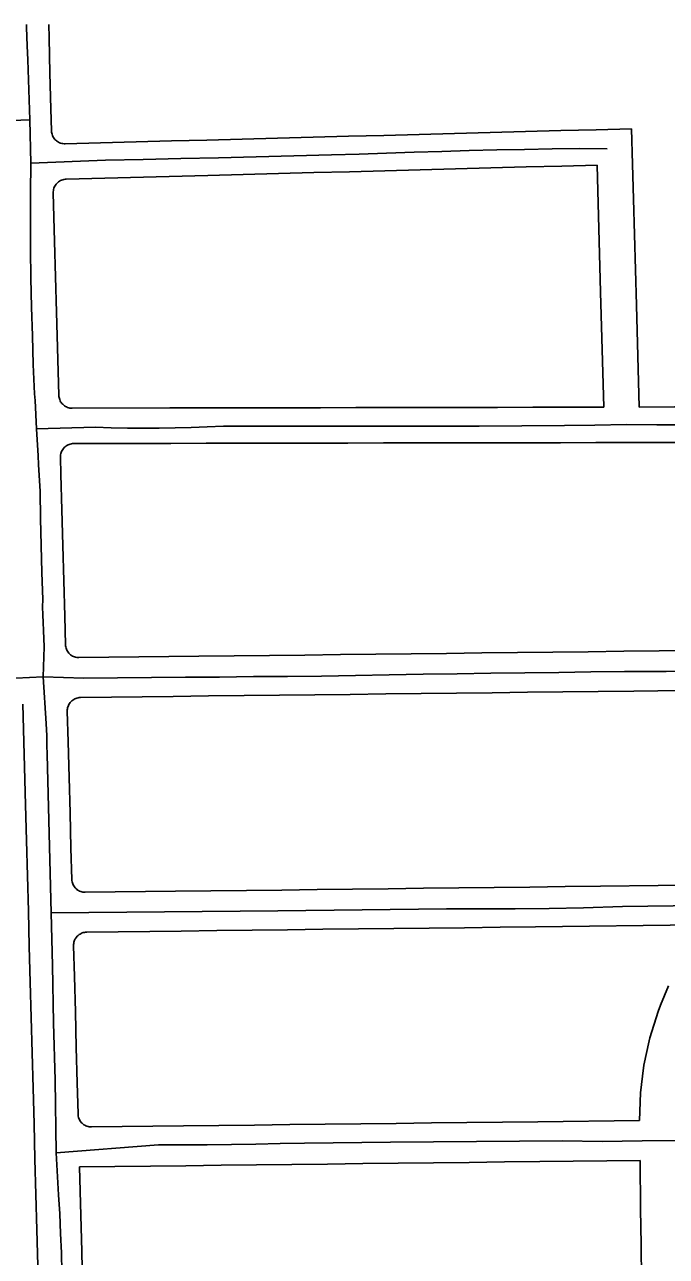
# Model space of a CAD drawing. Extents: x -2233 to 187241, y 4582 to 150524.
# Drawn here: x 112283 to 113008, y 61631 to 63022 of the extents above; entities that cross this region are included whole.
import ezdxf

# ---------------------------------------------------------------- set-up
doc = ezdxf.new("R2010")
doc.units = 0
for name, color, linetype in [('AP_X_Lights', 7, 'Continuous'), ('GE_X_CL_2000', 7, 'Continuous'), ('RW_X_Fee_RW', 7, 'Continuous')]:
    doc.layers.add(name, color=color, linetype=linetype)

msp = doc.modelspace()

# ---------------------------------------------------------------- linework, layer by layer
at = {"layer": 'AP_X_Lights'}
msp.add_line((112289.4, 62914.2), (112290.4, 62865.1), dxfattribs=at)
at = {"layer": 'GE_X_CL_2000'}
for points in [[(112285.4, 63021.6), (112285.5, 63018.4), (112286.3, 62997.7), (112287, 62981.9), (112289.4, 62914.2)], [(111741.6, 62910.9), (111772, 62912), (111775.1, 62911.8), (111777.6, 62912), (111804.5, 62911.3), (111831.6, 62910.7), (111858.7, 62910.3), (111885.9, 62909.9), (111913, 62909.7), (111940.1, 62909.6), (111967.4, 62909.6), (111989.2, 62910.2), (112010.8, 62910.7), (112032.5, 62911), (112054.1, 62911), (112075.8, 62910.9), (112097.5, 62910.5), (112119.3, 62909.9), (112155.6, 62910.4), (112173.7, 62910.7), (112191.8, 62911), (112209.9, 62911.4), (112228, 62911.7), (112289.4, 62914.2)], [(112290.4, 62865.1), (112374.7, 62868.6), (112417.2, 62869.4), (112459.8, 62870.4), (112502.3, 62871.4), (112544.9, 62872.4), (112587.4, 62873.6), (112629.9, 62874.8), (112661.1, 62875.5), (112692.2, 62876.6), (112723.4, 62877.6), (112754.5, 62878.5), (112785.6, 62879.4), (112816.8, 62880.1), (112847.9, 62880.8), (112879.1, 62881.3), (112910.2, 62881.8), (112941.1, 62881.5)], [(112290.4, 62865.1), (112289.9, 62831.8), (112290, 62800), (112290.2, 62767.6), (112290.6, 62735.2), (112291.3, 62702.8), (112292.2, 62670.4), (112293.2, 62638), (112294.5, 62604.9), (112295.1, 62601), (112295.2, 62597.4), (112296.9, 62565.4)], [(112296.9, 62565.4), (112363.3, 62567.2), (112381.3, 62566.5), (112399.4, 62566.1), (112417.4, 62565.9), (112435.4, 62565.9), (112453.5, 62566.2), (112471.5, 62566.7), (112489.5, 62567.4), (112508, 62568.4), (112556.4, 62568.3), (112604.5, 62568.2), (112652.5, 62568.2), (112700.6, 62568.2), (112748.7, 62568.3), (112796.8, 62568.4), (112844.9, 62568.6), (112893, 62568.9), (112927.2, 62569.4), (112962.9, 62570.1), (112997.2, 62569.9), (113049.6, 62569.7)], [(112296.9, 62565.4), (112298.8, 62534.8), (112299.2, 62524.8), (112300.8, 62494.6), (112301.4, 62464.1), (112302.1, 62433.5), (112302.9, 62402.9), (112303.8, 62372.7), (112303.7, 62364.2), (112303.8, 62355.3), (112304.2, 62346.4), (112304.9, 62337.5), (112305.3, 62318.9), (112304.4, 62285.1)], [(112304.4, 62285.1), (112350.2, 62283.8), (112388.4, 62284.1), (112426.7, 62284.4), (112465, 62284.7), (112503.4, 62285), (112541.8, 62285.4), (112580.1, 62285.7), (112618.6, 62286), (112656.9, 62286.8), (112695.2, 62287.5), (112733.5, 62288.2), (112771.8, 62288.7), (112810, 62289.2), (112848.3, 62289.6), (112886.5, 62290), (112922.8, 62290.8), (112960.9, 62291.1), (113007.8, 62291.3), (113053.9, 62292.1), (113103.3, 62292.8), (113143.7, 62293.6), (113177, 62294.4)], [(112258, 62283.1), (112304.4, 62285.1)], [(112304.4, 62285.1), (112307.6, 62232.4), (112308.3, 62218.5), (112308.6, 62208), (112308.9, 62197.6), (112310.3, 62138), (112311.7, 62078.4), (112313.2, 62018.8)], [(112313.2, 62018.8), (112569.5, 62020.8), (112760, 62023.2), (112798.6, 62023.2), (112837.2, 62023.4), (112875.9, 62023.8), (112914.5, 62024.5), (112958.5, 62026), (113101.4, 62027.6)], [(112313.2, 62018.8), (112314.7, 61959.2), (112316.1, 61894.4), (112317.8, 61829.6), (112319.1, 61747.7)], [(112319.1, 61747.7), (112434.6, 61756.6), (112489.6, 61756.9), (112517.1, 61757.2), (112544.5, 61757.6), (112572, 61758.1), (112599.5, 61758.7), (112696.6, 61759.8), (112793.7, 61760.7), (112890.7, 61761.3), (112935.5, 61760.5), (112980.7, 61761.2), (113020.8, 61761.7)], [(112319.1, 61747.7), (112321.8, 61700.3), (112323, 61678.7), (112324.1, 61656.8), (112324.9, 61635), (112325.5, 61613.1), (112325.9, 61591.2), (112326, 61569.3), (112325.9, 61547.4), (112327.3, 61473)]]:
    msp.add_lwpolyline(points, dxfattribs=at)
at = {"layer": 'RW_X_Fee_RW'}
for points in [[(112313.8, 62901.7), (112313.1, 62926.7), (112312, 62966.7), (112311, 63006.7), (112310.6, 63021.6)], [(112313.8, 62901.7), (112313.9, 62900.4), (112314.1, 62899.1), (112314.4, 62897.8), (112314.8, 62896.6), (112315.4, 62895.4), (112316, 62894.2), (112316.7, 62893.2), (112317.6, 62892.1), (112318.5, 62891.2), (112319.5, 62890.3), (112320.5, 62889.6), (112321.6, 62888.9), (112322.8, 62888.3), (112324, 62887.9), (112325.3, 62887.5), (112326.6, 62887.3), (112327.9, 62887.1), (112329.2, 62887.1)], [(112968.8, 62904.1), (112929, 62903), (112889, 62902), (112849, 62900.9), (112809, 62899.8), (112769, 62898.8), (112729.1, 62897.7), (112689.1, 62896.6), (112649.1, 62895.6), (112609.1, 62894.5), (112569.1, 62893.5), (112529.1, 62892.4), (112489.1, 62891.3), (112449.2, 62890.3), (112329.2, 62887.1)], [(112977.4, 62589.8), (112974.2, 62704.7), (112973.1, 62744.7), (112972.1, 62784.7), (112971, 62824.7), (112969.9, 62864.1), (112968.8, 62904.1)], [(112929.9, 62863), (112889.9, 62862), (112849.9, 62860.9), (112810, 62859.8), (112770, 62858.8), (112730, 62857.7), (112690, 62856.7), (112650.1, 62855.6), (112610.1, 62854.5), (112570.1, 62853.5), (112530.2, 62852.4), (112490.2, 62851.4), (112330.3, 62847.1)], [(112937.4, 62589.7), (112933.8, 62719.7), (112929.9, 62863)], [(112330.3, 62847.1), (112329, 62847), (112327.7, 62846.9), (112326.4, 62846.5), (112325.2, 62846.1), (112324, 62845.5), (112322.9, 62844.9), (112321.8, 62844.2), (112320.8, 62843.3), (112319.8, 62842.4), (112319, 62841.4), (112318.2, 62840.4), (112317.5, 62839.3), (112316.9, 62838.1), (112316.5, 62836.9), (112316.1, 62835.6), (112315.9, 62834.3), (112315.7, 62833), (112315.7, 62831.7)], [(112315.7, 62831.7), (112317.2, 62776.7), (112318.3, 62736.8), (112319.4, 62696.8), (112322, 62603.2)], [(112322, 62603.2), (112322.1, 62601.9), (112322.3, 62600.7), (112322.6, 62599.4), (112323, 62598.2), (112323.5, 62597), (112324.1, 62595.9), (112324.8, 62594.8), (112325.6, 62593.8), (112326.5, 62592.9), (112327.5, 62592), (112328.5, 62591.2), (112329.6, 62590.5), (112330.7, 62590), (112331.9, 62589.5), (112333.2, 62589.1), (112334.4, 62588.7), (112335.7, 62588.6), (112337, 62588.6)], [(112337, 62588.6), (112447.4, 62588.8), (112497.4, 62588.9), (112537.4, 62589), (112577.4, 62589.1), (112617.4, 62589.1), (112657.4, 62589.2), (112697.4, 62589.3), (112737.4, 62589.3), (112777.4, 62589.4), (112817.4, 62589.5), (112857.4, 62589.6), (112897.4, 62589.6), (112937.4, 62589.7)], [(112977.4, 62589.8), (113017.4, 62589.9), (113057.4, 62589.9), (113097.4, 62590), (113137.4, 62590.1), (113172.9, 62590.1)], [(112338.9, 62548.6), (112337.5, 62548.6), (112336.2, 62548.4), (112334.9, 62548.1), (112333.6, 62547.7), (112332.4, 62547.2), (112331.2, 62546.5), (112330.1, 62545.8), (112329.1, 62545), (112328.1, 62544.1), (112327.2, 62543.1), (112326.4, 62542), (112325.8, 62540.9), (112325.2, 62539.7), (112324.7, 62538.4), (112324.3, 62537.2), (112324.1, 62535.9), (112323.9, 62534.5), (112323.9, 62533.2)], [(112338.9, 62548.6), (112448.5, 62548.8), (112488.5, 62548.9), (112528.5, 62549), (112568.5, 62549), (112608.5, 62549.1), (112648.5, 62549.2), (112688.5, 62549.3), (112728.5, 62549.3), (112768.5, 62549.4), (112808.5, 62549.5), (112848.5, 62549.5), (112888.5, 62549.6), (112928.5, 62549.7), (112968.5, 62549.8), (113008.5, 62549.8), (113048.5, 62549.9), (113088.5, 62550), (113128.5, 62550.1), (113173.5, 62550.1)], [(112323.9, 62533.2), (112324.4, 62513.6), (112325.5, 62473.6), (112326.6, 62433.6)], [(112329.6, 62321.5), (112328.8, 62353.7), (112327.7, 62393.6), (112326.6, 62433.6)], [(112329.6, 62321.5), (112329.7, 62320.2), (112329.9, 62318.9), (112330.2, 62317.6), (112330.6, 62316.4), (112331.2, 62315.2), (112331.8, 62314.1), (112332.5, 62313), (112333.3, 62312), (112334.2, 62311), (112335.2, 62310.2), (112336.2, 62309.4), (112337.3, 62308.7), (112338.5, 62308.2), (112339.7, 62307.7), (112340.9, 62307.3), (112342.2, 62307.1), (112343.5, 62306.9), (112344.8, 62306.9)], [(112344.8, 62306.9), (112480, 62308.4), (112520, 62308.9), (112560, 62309.4), (112600, 62309.8), (112640, 62310.3), (112680, 62310.8), (112720, 62311.2), (112760, 62311.7), (112799.9, 62312.2), (112839.9, 62312.6), (112879.9, 62313.1), (112919.9, 62313.6), (112959.9, 62314), (112999.9, 62314.5), (113133.7, 62316.1)], [(112346.4, 62261.9), (112451.2, 62263.1), (112491.2, 62263.6), (112531.2, 62264), (112571.2, 62264.5), (112611.2, 62265), (112651.2, 62265.4), (112691.2, 62265.9), (112731.2, 62266.4), (112771.2, 62266.8), (112811.2, 62267.3), (112851.2, 62267.8), (112891.2, 62268.2), (112931.2, 62268.7), (112971.2, 62269.2), (113134.2, 62271.1)], [(112301.1, 61516.8), (112298.3, 61620.7), (112297.2, 61660.7), (112296.2, 61700.7), (112295.1, 61740.6), (112294, 61780.6), (112293, 61820.6), (112291.9, 61860.6), (112290.8, 61900.6), (112289.8, 61940.6), (112288.7, 61980.6), (112287.6, 62020.6), (112286.6, 62060.5), (112285.5, 62100.5), (112284.4, 62140.5), (112281.4, 62254.2)], [(112346.4, 62261.9), (112345.1, 62261.8), (112343.8, 62261.6), (112342.5, 62261.3), (112341.3, 62260.9), (112340.1, 62260.4), (112338.9, 62259.7), (112337.8, 62259), (112336.8, 62258.2), (112335.8, 62257.3), (112334.9, 62256.3), (112334.1, 62255.2), (112333.5, 62254.1), (112332.9, 62252.9), (112332.4, 62251.7), (112332, 62250.4), (112331.8, 62249.1), (112331.6, 62247.8), (112331.6, 62246.5)], [(112336.7, 62056.5), (112335.7, 62091.7), (112334.7, 62131.7), (112333.6, 62171.7), (112332.5, 62211.7), (112331.6, 62246.5)], [(112336.7, 62056.5), (112336.8, 62055.2), (112337, 62053.9), (112337.3, 62052.7), (112337.7, 62051.5), (112338.2, 62050.3), (112338.8, 62049.1), (112339.6, 62048.1), (112340.4, 62047.1), (112341.3, 62046.1), (112342.2, 62045.3), (112343.3, 62044.5), (112344.4, 62043.8), (112345.5, 62043.2), (112346.8, 62042.7), (112348, 62042.4), (112349.3, 62042.1), (112350.6, 62042), (112351.8, 62041.9)], [(112351.8, 62041.9), (112453.8, 62043.1), (112493.8, 62043.6), (112533.8, 62044), (112573.8, 62044.5), (112613.8, 62045), (112653.8, 62045.4), (112693.8, 62045.9), (112733.8, 62046.4), (112773.8, 62046.9), (112813.8, 62047.3), (112853.8, 62047.8), (112893.8, 62048.3), (112933.7, 62048.7), (113063.9, 62050.2)], [(112353.5, 61996.9), (112460.3, 61998.2), (112500.3, 61998.7), (112540.3, 61999.1), (112580.3, 61999.6), (112620.3, 62000.1), (112660.3, 62000.5), (112700.3, 62001), (112740.3, 62001.5), (112780.3, 62001.9), (112820.3, 62002.4), (112860.3, 62002.9), (113042.8, 62005)], [(112353.5, 61996.9), (112352.2, 61996.9), (112350.9, 61996.7), (112349.6, 61996.4), (112348.3, 61996), (112347.1, 61995.4), (112346, 61994.8), (112344.9, 61994.1), (112343.8, 61993.2), (112342.9, 61992.3), (112342, 61991.3), (112341.2, 61990.3), (112340.5, 61989.2), (112339.9, 61988), (112339.5, 61986.7), (112339.1, 61985.5), (112338.8, 61984.2), (112338.7, 61982.9), (112338.7, 61981.5)], [(112343.7, 61791.6), (112342.8, 61826.8), (112341.7, 61866.8), (112340.7, 61906.8), (112339.6, 61946.8), (112338.7, 61981.5)], [(113010.7, 61936.3), (113001.6, 61914.4), (112998.7, 61907.3), (112989.4, 61877.4), (112988.7, 61874.3), (112982.8, 61846.7), (112981.2, 61834.2), (112978.9, 61815.6), (112977.9, 61784.2)], [(112343.7, 61791.6), (112343.8, 61790.3), (112344, 61789), (112344.3, 61787.8), (112344.8, 61786.5), (112345.3, 61785.3), (112345.9, 61784.2), (112346.6, 61783.1), (112347.4, 61782.1), (112348.3, 61781.2), (112349.3, 61780.3), (112350.3, 61779.5), (112351.5, 61778.9), (112352.6, 61778.3), (112353.8, 61777.8), (112355.1, 61777.4), (112356.3, 61777.2), (112357.6, 61777), (112358.9, 61777)], [(112358.9, 61777), (112462.9, 61778.2), (112502.9, 61778.7), (112542.9, 61779.1), (112582.9, 61779.6), (112622.9, 61780.1), (112662.9, 61780.5), (112702.9, 61781), (112742.9, 61781.5), (112782.9, 61781.9), (112822.9, 61782.4), (112862.9, 61782.9), (112977.9, 61784.2)], [(112345.3, 61731.8), (112465.3, 61733.2), (112505.3, 61733.7), (112545.3, 61734.2), (112585.3, 61734.6), (112625.3, 61735.1), (112665.3, 61735.6), (112705.3, 61736), (112745.3, 61736.5), (112785.3, 61737), (112825.3, 61737.4), (112865.3, 61737.9), (112978.4, 61739.2)], [(112981.1, 61504.2), (112980.4, 61564.2), (112980, 61604.2), (112979.5, 61644.2), (112979, 61684.2), (112978.4, 61739.2)], [(112351.1, 61516.9), (112350, 61556.9), (112348.9, 61596.9), (112347.9, 61636.8), (112346.8, 61676.8), (112345.3, 61731.8)]]:
    msp.add_lwpolyline(points, dxfattribs=at)

doc.saveas('drawing.dxf')
